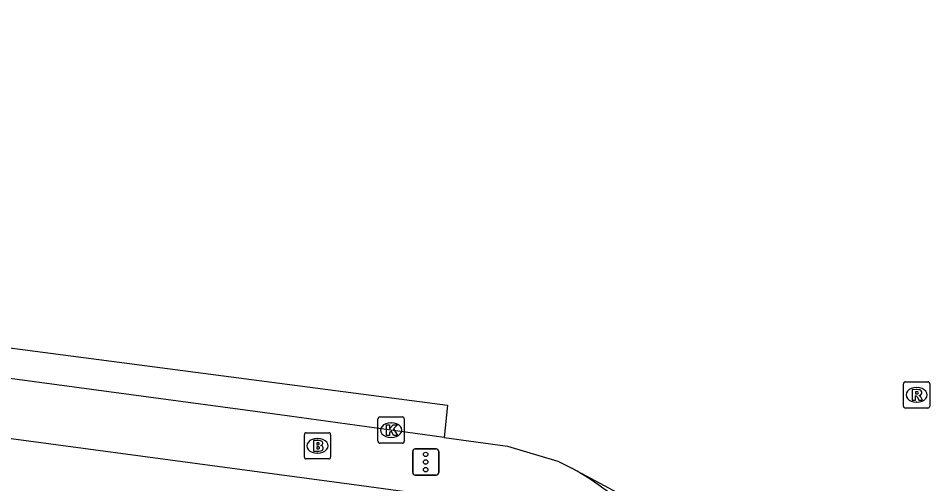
# Model space of a CAD drawing. Extents: x 159961 to 160856, y 382704 to 383353.
# Drawn here: x 160564.92 to 160599.62, y 383296.36 to 383314.1 of the extents above; entities that cross this region are included whole.
import ezdxf

# ---------------------------------------------------------------- set-up
doc = ezdxf.new("R2010")
doc.units = 0
for name, color, linetype in [('IMGEO_Brandkraan', 7, 'Continuous'), ('IMGEO_Kolk', 7, 'Continuous'), ('IMGEO_Rijbaan_lokaal_gesloten', 7, 'Continuous'), ('IMGEO_Rijbaan_lokaal_open', 7, 'Continuous'), ('IMGEO_Rioolput', 7, 'Continuous'), ('IMGEO_Verkeersregelinstallatiepaal', 7, 'Continuous'), ('IMGEO_Voetpad_open', 7, 'Continuous')]:
    doc.layers.add(name, color=color, linetype=linetype)

msp = doc.modelspace()

# ---------------------------------------------------------------- linework, layer by layer
at = {"layer": 'IMGEO_Brandkraan'}
for p, q in [((160575.816, 383297.379), (160575.816, 383298.231)), ((160575.891, 383298.305), (160576.743, 383298.305)), ((160576.817, 383298.231), (160576.817, 383297.379)), ((160576.304, 383298.085), (160576.329, 383298.085)), ((160576.743, 383297.305), (160575.891, 383297.305)), ((160576.327, 383297.525), (160576.302, 383297.525))]:
    msp.add_line(p, q, dxfattribs=at)
for points in [[(160575.816, 383297.379), (160575.816, 383298.231)], [(160575.891, 383298.305), (160576.743, 383298.305)], [(160576.817, 383298.231), (160576.817, 383297.379)], [(160576.164, 383298.005), (160576.164, 383297.605), (160576.377, 383297.605)], [(160576.395, 383298.005), (160576.164, 383298.005)], [(160576.343, 383297.924), (160576.289, 383297.924), (160576.289, 383297.848)], [(160576.289, 383297.848), (160576.342, 383297.848)], [(160576.351, 383297.772), (160576.289, 383297.772), (160576.289, 383297.691)], [(160576.289, 383297.691), (160576.351, 383297.691)], [(160576.743, 383297.305), (160575.891, 383297.305)]]:
    msp.add_lwpolyline(points, dxfattribs=at)
for centre, radius, start, end in [((160575.893, 383298.229), 0.0765, 91.552, 178.448), ((160575.893, 383298.229), 0.0765, 91.552, 178.448), ((160576.741, 383298.229), 0.0765, 1.552, 88.448), ((160576.741, 383298.229), 0.0765, 1.552, 88.448), ((160576.344, 383297.886), 0.0379, 267.8285, 90.9355), ((160576.399, 383297.86), 0.145, 59.4692, 91.5367), ((160576.424, 383297.907), 0.0922, 285.5137, 58.1501), ((160576.352, 383297.731), 0.0404, 269.8759, 90.5077), ((160576.383, 383297.856), 0.251, 268.6676, 293.5347), ((160576.429, 383297.715), 0.105, 301.3115, 78.989), ((160575.893, 383297.381), 0.0765, 181.552, 268.448), ((160575.893, 383297.381), 0.0765, 181.552, 268.448), ((160576.741, 383297.381), 0.0765, 271.552, 358.448), ((160576.741, 383297.381), 0.0765, 271.552, 358.448)]:
    msp.add_arc(centre, radius, start, end, dxfattribs=at)
for centre, major_axis, ratio, start_param, end_param in [((160576.303, 383297.805), (-0.387, 0.002), 0.722429, 4.712389, 7.853982), ((160576.328, 383297.805), (-0.39, 0.002), 0.717154, 1.570796, 4.712389)]:
    msp.add_ellipse(centre, major_axis=major_axis, ratio=ratio, start_param=start_param, end_param=end_param, dxfattribs=at)
at = {"layer": 'IMGEO_Kolk'}
for p, q in [((160578.62, 383297.979), (160578.62, 383298.831)), ((160578.695, 383298.905), (160579.547, 383298.905)), ((160579.108, 383298.685), (160579.133, 383298.685)), ((160579.621, 383298.831), (160579.621, 383297.979)), ((160579.547, 383297.905), (160578.695, 383297.905)), ((160579.131, 383298.125), (160579.106, 383298.125))]:
    msp.add_line(p, q, dxfattribs=at)
for points in [[(160578.62, 383297.979), (160578.62, 383298.831)], [(160578.695, 383298.905), (160579.547, 383298.905)], [(160578.941, 383298.605), (160579.064, 383298.605), (160579.064, 383298.454), (160579.194, 383298.605), (160579.358, 383298.605), (160579.212, 383298.454), (160579.365, 383298.205), (160579.213, 383298.205), (160579.128, 383298.369), (160579.064, 383298.302), (160579.064, 383298.205), (160578.941, 383298.205), (160578.941, 383298.605)], [(160579.621, 383298.831), (160579.621, 383297.979)], [(160579.547, 383297.905), (160578.695, 383297.905)]]:
    msp.add_lwpolyline(points, dxfattribs=at)
for centre, start, end in [((160578.697, 383298.829), 91.552, 178.448), ((160578.697, 383298.829), 91.552, 178.448), ((160579.545, 383298.829), 1.552, 88.448), ((160579.545, 383298.829), 1.552, 88.448), ((160578.697, 383297.981), 181.552, 268.448), ((160578.697, 383297.981), 181.552, 268.448), ((160579.545, 383297.981), 271.552, 358.448), ((160579.545, 383297.981), 271.552, 358.448)]:
    msp.add_arc(centre, 0.0765, start, end, dxfattribs=at)
for centre, major_axis, ratio, start_param, end_param in [((160579.107, 383298.405), (-0.387, 0.002), 0.722429, 4.712389, 7.853982), ((160579.132, 383298.405), (-0.39, 0.002), 0.717154, 1.570796, 4.712389)]:
    msp.add_ellipse(centre, major_axis=major_axis, ratio=ratio, start_param=start_param, end_param=end_param, dxfattribs=at)
at = {"layer": 'IMGEO_Rijbaan_lokaal_gesloten'}
for points in [[(160465.717, 383312.698), (160465.869, 383314.101), (160471.121, 383313.593), (160471.711, 383313.553), (160475.178, 383313.319), (160479.948, 383312.866), (160486.143, 383312.03), (160504.619, 383309.508), (160531.757, 383305.943), (160561.582, 383301.939), (160581.264, 383299.361), (160581.134, 383298.127)], [(160581.134, 383298.127), (160574.879, 383298.991), (160547.702, 383302.642), (160541.716, 383303.446), (160511.254, 383307.538), (160507.697, 383308.016), (160500.651, 383308.963), (160480.298, 383311.616), (160472.343, 383312.455)], [(160581.134, 383298.127), (160583.553, 383297.793), (160585.468, 383297.226), (160586.029, 383296.936)], [(160586.029, 383296.936), (160596.472, 383291.33)]]:
    msp.add_lwpolyline(points, dxfattribs=at)
at = {"layer": 'IMGEO_Rijbaan_lokaal_open'}
msp.add_arc((160580.869, 383287.636), 10.636, 44.0452, 60.9783, dxfattribs=at)
at = {"layer": 'IMGEO_Rioolput'}
for p, q in [((160598.623, 383299.321), (160598.623, 383300.173)), ((160598.698, 383300.247), (160599.55, 383300.247)), ((160599.111, 383300.027), (160599.136, 383300.027)), ((160599.624, 383300.173), (160599.624, 383299.321)), ((160599.134, 383299.467), (160599.109, 383299.467)), ((160599.55, 383299.247), (160598.698, 383299.247))]:
    msp.add_line(p, q, dxfattribs=at)
for points in [[(160598.623, 383299.321), (160598.623, 383300.173)], [(160598.698, 383300.247), (160599.55, 383300.247)], [(160599.624, 383300.173), (160599.624, 383299.321)], [(160599.212, 383299.945), (160598.96, 383299.947), (160598.96, 383299.547)], [(160598.96, 383299.547), (160599.084, 383299.547), (160599.084, 383299.709), (160599.095, 383299.709)], [(160599.138, 383299.866), (160599.084, 383299.866), (160599.084, 383299.785)], [(160599.084, 383299.785), (160599.136, 383299.785)], [(160599.142, 383299.68), (160599.213, 383299.547), (160599.353, 383299.547), (160599.288, 383299.673)], [(160599.55, 383299.247), (160598.698, 383299.247)]]:
    msp.add_lwpolyline(points, dxfattribs=at)
for centre, radius, start, end in [((160598.7, 383300.171), 0.0765, 91.552, 178.448), ((160598.7, 383300.171), 0.0765, 91.552, 178.448), ((160599.548, 383300.171), 0.0765, 1.552, 88.448), ((160599.548, 383300.171), 0.0765, 1.552, 88.448), ((160599.094, 383299.656), 0.0533, 26.0293, 88.6989), ((160599.12, 383299.974), 0.19, 274.7715, 282.9687), ((160599.144, 383299.77), 0.0964, 77.0061, 93.1865), ((160599.158, 383299.827), 0.0378, 276.6634, 79.6772), ((160599.211, 383299.835), 0.109, 350.3612, 89.416), ((160599.209, 383299.835), 0.112, 277.5842, 350.9817), ((160599.193, 383299.62), 0.108, 29.5134, 73.7905), ((160598.7, 383299.323), 0.0765, 181.552, 268.448), ((160598.7, 383299.323), 0.0765, 181.552, 268.448), ((160599.548, 383299.323), 0.0765, 271.552, 358.448), ((160599.548, 383299.323), 0.0765, 271.552, 358.448)]:
    msp.add_arc(centre, radius, start, end, dxfattribs=at)
for centre, major_axis, ratio, start_param, end_param in [((160599.11, 383299.747), (-0.387, 0.002), 0.722429, 4.712389, 7.853982), ((160599.135, 383299.747), (-0.39, 0.002), 0.717154, 1.570796, 4.712389)]:
    msp.add_ellipse(centre, major_axis=major_axis, ratio=ratio, start_param=start_param, end_param=end_param, dxfattribs=at)
at = {"layer": 'IMGEO_Verkeersregelinstallatiepaal'}
for p, q in [((160579.94, 383296.789), (160579.94, 383297.589)), ((160579.94, 383297.589), (160579.94, 383296.789)), ((160580.04, 383297.689), (160580.83, 383297.689)), ((160580.83, 383297.689), (160580.04, 383297.689)), ((160580.93, 383297.589), (160580.93, 383296.789)), ((160580.93, 383296.789), (160580.93, 383297.589)), ((160580.83, 383296.689), (160580.04, 383296.689)), ((160580.04, 383296.689), (160580.83, 383296.689))]:
    msp.add_line(p, q, dxfattribs=at)
for centre in [(160580.435, 383297.479), (160580.435, 383297.189), (160580.435, 383296.899)]:
    msp.add_circle(centre, 0.085, dxfattribs=at)
for centre, start, end in [((160580.04, 383297.589), 90, 180), ((160580.04, 383297.589), 90, 180), ((160580.83, 383297.589), 0, 90), ((160580.83, 383297.589), 360, 90), ((160580.04, 383296.789), 180, 270), ((160580.04, 383296.789), 180, 270), ((160580.83, 383296.789), 270, 0), ((160580.83, 383296.789), 270, 0)]:
    msp.add_arc(centre, 0.1, start, end, dxfattribs=at)
at = {"layer": 'IMGEO_Voetpad_open'}
msp.add_lwpolyline([(160541.408, 383301.186), (160544.268, 383300.805), (160547.415, 383300.386), (160559.061, 383298.833), (160577.99, 383296.288), (160584.518, 383295.41), (160588.514, 383295.03)], dxfattribs=at)

doc.saveas('drawing.dxf')
